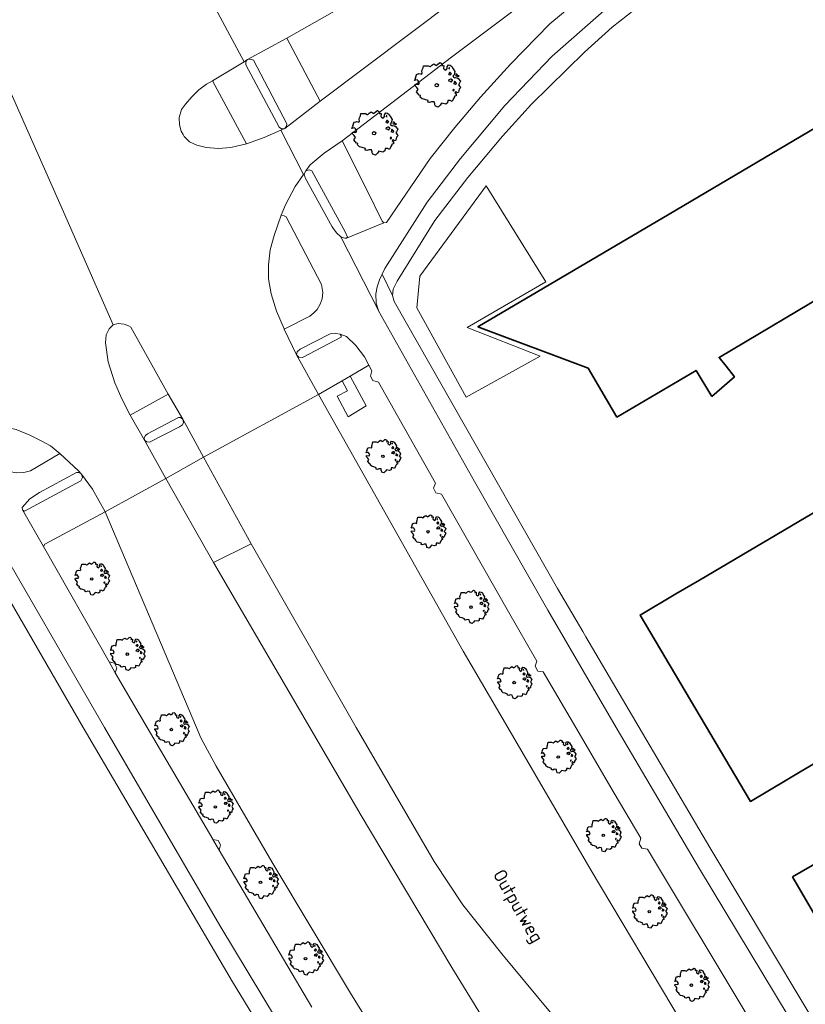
# Model space of a CAD drawing. Header units: metres. Extents: x 152391 to 157968, y 462336 to 467280.
# Tile 719 of 736: x 156680 to 156760, y 465222 to 465322. Entities that reach past the tile are written whole.
import ezdxf
from ezdxf.enums import TextEntityAlignment as Align

# ---------------------------------------------------------------- set-up
doc = ezdxf.new("R2010")
doc.units = ezdxf.units.M
doc.header["$LTSCALE"] = 0.75
doc.layers.get('0').update_dxf_attribs({"lineweight": 25})
for name, color, linetype, lineweight in [('B-GV-GR-BOOM-S', 252, 'Continuous', 25), ('B-WE-GR-BEPLANTING_CULTUUR_BODEMBEDEKKER-GV', 251, 'Continuous', 18), ('B-WE-OG-BEBOUWING-GV', 6, 'Continuous', 35), ('B-WE-OG-TERREIN_CULTUURSCHEIDING-GV', 251, 'Continuous', 18), ('B-WE-OG-TOPOGRAFIE-T18', 1, 'Continuous', 18), ('B-WE-VH-VERHARDING_ASFALT-GV', 251, 'Continuous', 18), ('B-WE-VH-VERHARDING_BETONSTRAATSTEEN-GV', 251, 'Continuous', 18), ('B-WE-VH-VERHARDING_TEGEL-GV', 251, 'Continuous', 18)]:
    doc.layers.add(name, color=color, linetype=linetype, lineweight=lineweight)
doc.styles.add('NLCS-ISO-M750-T18', font='NLCS-ISO.ttf', dxfattribs={"height": 1.35})

# ---------------------------------------------------------------- blocks, each defined once
blk = doc.blocks.new('SGR-BOOM_21_30')
at = {"linetype": 'Continuous'}
for p, q in [((-1.13, 1.09), (-1.11, 1.19)), ((-1.12, 0.92), (-1.13, 1.09)), ((-1.11, 1.19), (-1.05, 1.33)), ((-1.05, 1.33), (-1.02, 1.5)), ((-1.02, 1.5), (-0.67, 1.5)), ((-0.67, 1.5), (-0.52, 1.43)), ((-0.52, 1.43), (-0.47, 1.45)), ((-0.47, 1.45), (-0.37, 1.55)), ((-0.37, 1.55), (-0.23, 1.65)), ((-0.23, 1.65), (-0.13, 1.58)), ((-0.13, 1.58), (-0.06, 1.52)), ((-0.06, 1.52), (0.07, 1.58)), ((0.07, 1.58), (0.2, 1.71)), ((0.2, 1.71), (0.26, 1.73)), ((0.26, 1.73), (0.33, 1.7)), ((0.33, 1.7), (0.39, 1.65)), ((0.4, 1.53), (0.38, 1.5)), ((0.38, 1.5), (0.53, 1.52)), ((0.39, 1.65), (0.4, 1.53)), ((0.54, 1.48), (0.51, 1.29)), ((0.51, 1.29), (0.57, 1.24)), ((0.53, 1.52), (0.54, 1.48)), ((0.57, 1.24), (0.69, 1.15)), ((0.69, 1.15), (0.75, 1.2)), ((0.75, 1.2), (0.8, 1.29)), ((0.79, 1.4), (0.89, 1.56)), ((0.8, 1.29), (0.79, 1.4)), ((0.89, 1.56), (1.02, 1.53)), ((0.97, 1.37), (0.93, 1.33)), ((0.93, 1.33), (0.95, 1.25)), ((0.95, 1.25), (0.96, 1.24)), ((0.96, 1.27), (0.97, 1.37)), ((1.02, 1.53), (1.16, 1.45)), ((1.16, 1.45), (1.25, 1.27)), ((1.25, 1.27), (1.38, 1.06)), ((1.38, 1.06), (1.32, 0.79)), ((-1.7, 0.37), (-1.66, 0.48)), ((-1.49, 0.41), (-1.7, 0.37)), ((-1.68, -0.03), (-1.67, 0.09)), ((-1.67, 0.09), (-1.39, 0.07)), ((-1.66, 0.48), (-1.6, 0.53)), ((-1.63, 0.58), (-1.53, 0.87)), ((-1.6, 0.53), (-1.63, 0.58)), ((-1.53, 0.87), (-1.46, 0.86)), ((-1.42, 0.33), (-1.49, 0.41)), ((-1.46, 0.86), (-1.34, 0.91)), ((-1.33, 0.18), (-1.42, 0.33)), ((-1.39, 0.07), (-1.33, 0.18)), ((-1.34, 0.91), (-1.18, 0.86)), ((-1.18, 0.86), (-1.12, 0.92)), ((0.94, 0.91), (0.89, 0.87)), ((0.89, 0.87), (0.93, 0.83)), ((0.93, 0.41), (0.89, 0.33)), ((0.89, 0.33), (1.03, 0.32)), ((0.93, 0.83), (0.98, 0.84)), ((1.05, 0.46), (0.93, 0.41)), ((0.97, 0.97), (0.94, 0.91)), ((1.03, 0.97), (0.97, 0.97)), ((0.98, 0.84), (1.03, 0.78)), ((1.08, 0.94), (1.03, 0.97)), ((1.03, 0.78), (1.08, 0.84)), ((1.03, 0.32), (1.11, 0.25)), ((1.11, 0.46), (1.05, 0.46)), ((1.12, 0.87), (1.08, 0.94)), ((1.08, 0.84), (1.12, 0.87)), ((1.22, 0.4), (1.11, 0.46)), ((1.11, 0.25), (1.2, 0.37)), ((1.2, 0.37), (1.24, 0.41)), ((1.32, 0.79), (1.23, 0.69)), ((1.23, 0.69), (1.27, 0.63)), ((1.27, 0.63), (1.38, 0.56)), ((1.34, 0.18), (1.31, 0.1)), ((1.43, 0.05), (1.31, 0.1)), ((1.36, 0.3), (1.34, 0.23)), ((1.34, 0.23), (1.34, 0.18)), ((1.43, 0.23), (1.36, 0.3)), ((1.38, 0.56), (1.44, 0.6)), ((1.47, 0.2), (1.43, 0.23)), ((1.43, 0.05), (1.51, 0.14)), ((1.47, 0.86), (1.44, 0.81)), ((1.44, 0.81), (1.46, 0.74)), ((1.44, 0.6), (1.57, 0.56)), ((1.46, 0.74), (1.53, 0.69)), ((1.54, 0.86), (1.47, 0.86)), ((1.51, 0.14), (1.47, 0.2)), ((1.53, 0.73), (1.64, 0.68)), ((1.53, 0.69), (1.54, 0.73)), ((1.62, 0.76), (1.54, 0.86)), ((1.57, 0.56), (1.64, 0.51)), ((1.73, 0.71), (1.62, 0.76)), ((1.64, 0.68), (1.73, 0.71)), ((1.64, 0.51), (1.81, 0.32)), ((1.72, 0.1), (1.67, 0.04)), ((1.67, 0.04), (1.76, -0.09)), ((1.81, 0.32), (1.72, 0.1)), ((-1.54, -0.18), (-1.68, -0.03)), ((-1.55, -0.51), (-1.49, -0.42)), ((-1.35, -0.75), (-1.55, -0.51)), ((-1.44, -0.32), (-1.54, -0.18)), ((-1.49, -0.42), (-1.44, -0.32)), ((-1.25, -0.78), (-1.35, -0.75)), ((-1.27, -0.9), (-1.25, -0.78)), ((-1.11, -1.05), (-1.27, -0.9)), ((1.29, -0.29), (1.24, -0.36)), ((1.24, -0.36), (1.25, -0.42)), ((1.26, -0.42), (1.33, -0.41)), ((1.33, -0.34), (1.29, -0.29)), ((1.36, -0.88), (1.29, -1.01)), ((1.33, -0.41), (1.33, -0.34)), ((1.37, -0.83), (1.36, -0.88)), ((1.48, -0.8), (1.37, -0.83)), ((1.46, -0.47), (1.39, -0.59)), ((1.39, -0.59), (1.43, -0.64)), ((1.43, -0.64), (1.5, -0.7)), ((1.58, -0.59), (1.46, -0.47)), ((1.5, -0.7), (1.48, -0.8)), ((1.66, -0.52), (1.58, -0.59)), ((1.68, -0.42), (1.66, -0.52)), ((1.72, -0.31), (1.68, -0.42)), ((1.84, -0.18), (1.72, -0.31)), ((1.76, -0.09), (1.84, -0.18)), ((-0.91, -1.08), (-1.11, -1.05)), ((-0.67, -1.18), (-0.91, -1.08)), ((-0.68, -1.29), (-0.67, -1.18)), ((-0.55, -1.33), (-0.68, -1.29)), ((-0.4, -1.26), (-0.55, -1.33)), ((-0.19, -1.28), (-0.4, -1.26)), ((-0.16, -1.43), (-0.19, -1.28)), ((-0.13, -1.49), (-0.16, -1.43)), ((-0.1, -1.61), (-0.13, -1.49)), ((0.11, -1.67), (-0.1, -1.61)), ((0.25, -1.52), (0.11, -1.67)), ((0.36, -1.38), (0.25, -1.52)), ((0.68, -1.44), (0.36, -1.38)), ((0.83, -1.36), (0.68, -1.44)), ((0.84, -1.16), (0.83, -1.36)), ((1.03, -1.18), (0.84, -1.16)), ((1.18, -1.24), (1.03, -1.18)), ((1.29, -1.01), (1.18, -1.24))]:
    blk.add_line(p, q, dxfattribs=at)
blk.add_circle((0, 0), 0.126, dxfattribs=at)
blk = doc.blocks.new('SGR-BOOM_31_50')
at = {"linetype": 'Continuous'}
for p, q in [((-0.63, 1.93), (-0.49, 2.06)), ((-0.49, 2.06), (-0.3, 2.2)), ((-0.3, 2.2), (-0.18, 2.11)), ((-0.18, 2.11), (-0.08, 2.02)), ((-0.08, 2.02), (0.09, 2.11)), ((0.09, 2.11), (0.27, 2.28)), ((0.27, 2.28), (0.35, 2.31)), ((0.35, 2.31), (0.44, 2.26)), ((0.44, 2.26), (0.52, 2.2)), ((0.54, 2.04), (0.51, 2)), ((0.51, 2), (0.71, 2.02)), ((0.52, 2.2), (0.54, 2.04)), ((0.71, 2.02), (0.72, 1.98)), ((1.05, 1.87), (1.19, 2.09)), ((1.19, 2.09), (1.36, 2.04)), ((1.36, 2.04), (1.54, 1.93)), ((-2.18, 0.77), (-2.04, 1.17)), ((-2.04, 1.17), (-1.94, 1.14)), ((-1.94, 1.14), (-1.79, 1.21)), ((-1.79, 1.21), (-1.57, 1.14)), ((-1.57, 1.14), (-1.49, 1.23)), ((-1.51, 1.45), (-1.48, 1.58)), ((-1.49, 1.23), (-1.51, 1.45)), ((-1.48, 1.58), (-1.4, 1.78)), ((-1.4, 1.78), (-1.36, 2)), ((-1.36, 2), (-0.89, 2)), ((-0.89, 2), (-0.69, 1.91)), ((-0.69, 1.91), (-0.63, 1.93)), ((0.72, 1.98), (0.68, 1.71)), ((0.68, 1.71), (0.75, 1.65)), ((0.75, 1.65), (0.92, 1.54)), ((0.92, 1.54), (1, 1.6)), ((1, 1.6), (1.06, 1.71)), ((1.06, 1.71), (1.05, 1.87)), ((1.25, 1.21), (1.19, 1.17)), ((1.19, 1.17), (1.23, 1.1)), ((1.3, 1.82), (1.23, 1.78)), ((1.23, 1.78), (1.27, 1.67)), ((1.23, 1.1), (1.31, 1.12)), ((1.3, 1.3), (1.25, 1.21)), ((1.27, 1.67), (1.28, 1.65)), ((1.28, 1.69), (1.3, 1.82)), ((1.37, 1.3), (1.3, 1.3)), ((1.31, 1.12), (1.37, 1.03)), ((1.44, 1.25), (1.37, 1.3)), ((1.37, 1.03), (1.44, 1.12)), ((1.5, 1.17), (1.44, 1.25)), ((1.44, 1.12), (1.5, 1.17)), ((1.54, 1.93), (1.67, 1.69)), ((1.76, 1.06), (1.64, 0.93)), ((1.67, 1.69), (1.84, 1.41)), ((1.84, 1.41), (1.76, 1.06)), ((1.96, 1.14), (1.92, 1.08)), ((1.92, 1.08), (1.95, 0.99)), ((2.06, 1.14), (1.96, 1.14)), ((2.16, 1.01), (2.06, 1.14)), ((2.3, 0.95), (2.16, 1.01)), ((-2.27, 0.49), (-2.21, 0.64)), ((-1.99, 0.55), (-2.27, 0.49)), ((-2.24, -0.04), (-2.22, 0.11)), ((-2.22, 0.11), (-1.85, 0.09)), ((-2.21, 0.64), (-2.13, 0.71)), ((-2.13, 0.71), (-2.18, 0.77)), ((-1.9, 0.44), (-1.99, 0.55)), ((-1.77, 0.25), (-1.9, 0.44)), ((-1.85, 0.09), (-1.77, 0.25)), ((1.23, 0.55), (1.19, 0.44)), ((1.19, 0.44), (1.37, 0.42)), ((1.4, 0.62), (1.23, 0.55)), ((1.37, 0.42), (1.48, 0.33)), ((1.48, 0.62), (1.4, 0.62)), ((1.62, 0.53), (1.48, 0.62)), ((1.48, 0.33), (1.61, 0.49)), ((1.61, 0.49), (1.65, 0.55)), ((1.64, 0.93), (1.7, 0.84)), ((1.7, 0.84), (1.84, 0.75)), ((1.79, 0.25), (1.75, 0.14)), ((1.91, 0.07), (1.75, 0.14)), ((1.81, 0.4), (1.79, 0.31)), ((1.79, 0.31), (1.79, 0.25)), ((1.9, 0.31), (1.81, 0.4)), ((1.84, 0.75), (1.92, 0.79)), ((1.96, 0.27), (1.9, 0.31)), ((1.91, 0.07), (2.01, 0.18)), ((1.92, 0.79), (2.09, 0.75)), ((1.95, 0.99), (2.04, 0.93)), ((2.01, 0.18), (1.96, 0.27)), ((2.04, 0.97), (2.18, 0.9)), ((2.04, 0.93), (2.06, 0.97)), ((2.09, 0.75), (2.18, 0.68)), ((2.18, 0.9), (2.3, 0.95)), ((2.18, 0.68), (2.41, 0.42)), ((2.29, 0.14), (2.23, 0.05)), ((2.23, 0.05), (2.35, -0.13)), ((2.41, 0.42), (2.29, 0.14)), ((-2.05, -0.24), (-2.24, -0.04)), ((-2.07, -0.67), (-1.99, -0.56)), ((-1.8, -1), (-2.07, -0.67)), ((-1.91, -0.43), (-2.05, -0.24)), ((-1.99, -0.56), (-1.91, -0.43)), ((-1.67, -1.05), (-1.8, -1)), ((1.72, -0.39), (1.65, -0.48)), ((1.65, -0.48), (1.67, -0.56)), ((1.68, -0.56), (1.78, -0.54)), ((1.78, -0.45), (1.72, -0.39)), ((1.78, -0.54), (1.78, -0.45)), ((1.95, -0.63), (1.85, -0.78)), ((1.85, -0.78), (1.9, -0.85)), ((1.9, -0.85), (1.99, -0.94)), ((2.1, -0.78), (1.95, -0.63)), ((1.99, -0.94), (1.98, -1.07)), ((2.21, -0.7), (2.1, -0.78)), ((2.24, -0.56), (2.21, -0.7)), ((2.29, -0.41), (2.24, -0.56)), ((2.46, -0.24), (2.29, -0.41)), ((2.35, -0.13), (2.46, -0.24)), ((-1.7, -1.2), (-1.67, -1.05)), ((-1.48, -1.4), (-1.7, -1.2)), ((-1.22, -1.44), (-1.48, -1.4)), ((-0.89, -1.57), (-1.22, -1.44)), ((-0.91, -1.72), (-0.89, -1.57)), ((-0.73, -1.77), (-0.91, -1.72)), ((-0.53, -1.68), (-0.73, -1.77)), ((-0.25, -1.7), (-0.53, -1.68)), ((-0.21, -1.9), (-0.25, -1.7)), ((-0.18, -1.99), (-0.21, -1.9)), ((-0.13, -2.14), (-0.18, -1.99)), ((0.47, -1.83), (0.34, -2.03)), ((0.91, -1.92), (0.47, -1.83)), ((1.11, -1.81), (0.91, -1.92)), ((1.13, -1.55), (1.11, -1.81)), ((1.37, -1.57), (1.13, -1.55)), ((1.58, -1.66), (1.37, -1.57)), ((1.72, -1.35), (1.58, -1.66)), ((1.81, -1.18), (1.72, -1.35)), ((1.82, -1.11), (1.81, -1.18)), ((1.98, -1.07), (1.82, -1.11)), ((0.15, -2.23), (-0.13, -2.14)), ((0.34, -2.03), (0.15, -2.23))]:
    blk.add_line(p, q, dxfattribs=at)
blk.add_circle((0, 0), 0.169, dxfattribs=at)

msp = doc.modelspace()

# ---------------------------------------------------------------- linework, layer by layer
at = {"layer": 'B-WE-GR-BEPLANTING_CULTUUR_BODEMBEDEKKER-GV'}
msp.add_lwpolyline([(156755.13, 465342.01), (156753.14, 465340.37), (156724.01, 465318.47), (156712.85, 465309.91), (156715.34, 465305), (156716.92, 465301.71), (156717.09, 465301.55), (156717.38, 465301.6), (156721.81, 465308.13), (156724.33, 465311.28), (156726.95, 465314.39), (156730.03, 465317.76), (156734.06, 465321.89), (156740.37, 465327.15), (156745.79, 465331.36), (156752.41, 465336.23), (156754.64, 465337.97), (156758.8, 465341.12), (156759.7, 465341.8)], dxfattribs=at)
at = {"layer": 'B-WE-OG-BEBOUWING-GV'}
for points in [[(156750.6, 465283.8), (156752.89, 465285.81), (156752.04, 465286.9), (156751.32, 465287.81), (156775.36, 465302.08), (156775.61, 465302.23), (156773.31, 465306.17), (156768.12, 465314.99), (156767.95, 465315.26), (156746.24, 465302.45), (156726.71, 465290.93), (156737.97, 465286.7), (156740.89, 465281.72), (156748.98, 465286.48)], [(156769.99, 465259.7), (156765.82, 465266.75), (156762.29, 465272.73), (156749.32, 465265.07), (156746.91, 465263.65), (156743.26, 465261.5), (156754.52, 465242.47), (156758.25, 465244.68), (156759.44, 465245.38), (156773.54, 465253.7)], [(156758.81, 465234.76), (156761.33, 465230.42), (156766.23, 465233.24), (156763.73, 465237.59)]]:
    msp.add_lwpolyline(points, close=True, dxfattribs=at)
at = {"layer": 'B-WE-OG-TERREIN_CULTUURSCHEIDING-GV'}
for points in [[(156754.09, 465220.8), (156744.02, 465237.58), (156743.45, 465237.69), (156743.18, 465238.14), (156743.35, 465238.7), (156740.62, 465243.29), (156736.71, 465250), (156733.37, 465255.71), (156732.82, 465255.78), (156732.56, 465256.28), (156732.73, 465256.8), (156729.82, 465261.82), (156722.99, 465273.85), (156722.41, 465273.97), (156722.18, 465274.44), (156722.36, 465274.98), (156716.54, 465285.29), (156715.98, 465285.45), (156715.73, 465285.89), (156715.88, 465286.45), (156715.57, 465287), (156713.65, 465285.89), (156715.29, 465282.85), (156713.45, 465281.74), (156712.33, 465283.85), (156713.38, 465284.41), (156712.83, 465285.41), (156710.41, 465284.01), (156725.18, 465257.82), (156729.74, 465250), (156738.27, 465235.39), (156747.54, 465219.83)], [(156721.61, 465210.06), (156713.68, 465222.87), (156705.67, 465236.28), (156699.99, 465246.05), (156698.41, 465248.95), (156697.97, 465250), (156688.63, 465272.03), (156682.49, 465268.73), (156682.36, 465268.5), (156689.04, 465256.72), (156689.05, 465256.72), (156689.6, 465256.57), (156689.85, 465256.12), (156689.68, 465255.6), (156692.93, 465250), (156699.62, 465238.59), (156699.63, 465238.58), (156699.64, 465238.58), (156700.17, 465238.46), (156700.43, 465238.02), (156700.28, 465237.5), (156700.27, 465237.49), (156700.27, 465237.48), (156709.76, 465221.46)]]:
    msp.add_lwpolyline(points, dxfattribs=at)
msp.add_lwpolyline([(156732.85, 465211.14), (156738.57, 465214.74), (156738.17, 465215.54), (156735.09, 465219.73), (156729.15, 465226.91), (156725.16, 465231.89), (156722.24, 465236.31), (156714.27, 465250), (156703.56, 465268.76), (156699.7, 465266.86), (156709.53, 465250), (156714.67, 465241.18), (156724.05, 465225.51)], close=True, dxfattribs=at)
at = {"layer": 'B-WE-VH-VERHARDING_ASFALT-GV'}
for points in [[(156707.19, 465320.4), (156736.95, 465337.3), (156737.42, 465337.27), (156746.89, 465344.22), (156741.8, 465351.69), (156726.06, 465342.79), (156702.43, 465329.22), (156700.51, 465328.16), (156699.21, 465327.52), (156698.31, 465327.25), (156697.95, 465327.14), (156702.83, 465318.01), (156703.18, 465318.23)], [(156733.62, 465295.54), (156727.55, 465305.32), (156720.76, 465296.1), (156720.48, 465292.86), (156725.49, 465283.74), (156733.06, 465287.94), (156725.6, 465290.87)], [(156698.67, 465277.62), (156703.56, 465268.76), (156714.27, 465250), (156722.24, 465236.31), (156725.16, 465231.89), (156729.15, 465226.91), (156735.09, 465219.73), (156738.17, 465215.54), (156738.57, 465214.74), (156747.54, 465219.83), (156738.27, 465235.39), (156729.74, 465250), (156725.18, 465257.82), (156710.41, 465284.01)], [(156732.85, 465211.14), (156724.05, 465225.51), (156714.67, 465241.18), (156709.53, 465250), (156699.7, 465266.86), (156694.85, 465275.45), (156688.63, 465272.03), (156697.97, 465250), (156698.41, 465248.95), (156699.99, 465246.05), (156705.67, 465236.28), (156713.68, 465222.87), (156721.61, 465210.06), (156722.81, 465207.92), (156723.48, 465206.49)]]:
    msp.add_lwpolyline(points, close=True, dxfattribs=at)
for points in [[(156738.02, 465334.64), (156710.61, 465313.96), (156706.98, 465311.2), (156706.57, 465311.01), (156708.91, 465306.48), (156708.96, 465306.55), (156709.14, 465306.85), (156709.57, 465307.47), (156710.99, 465308.66), (156712.85, 465309.91), (156724.01, 465318.47), (156753.14, 465340.37)], [(156696.74, 465310.33), (156696.74, 465310.34), (156696.71, 465310.36), (156696.6, 465310.56), (156696.41, 465310.91), (156696.23, 465311.56), (156696.19, 465312.32), (156696.45, 465313.12), (156696.85, 465313.68), (156697.5, 465314.41), (156698.22, 465315.13), (156699, 465315.7), (156699.61, 465316.05), (156702.83, 465318.01), (156697.95, 465327.14), (156696.05, 465326.55), (156694.03, 465326.3)], [(156678.25, 465316.52), (156684, 465303.52), (156689.47, 465291.13), (156689.98, 465291.26), (156690.58, 465291.19), (156691.03, 465291.03), (156691.26, 465290.89), (156695.07, 465284.04), (156696.58, 465281.51), (156698.67, 465277.62), (156710.41, 465284.01), (156708.19, 465288.08), (156706.92, 465290.7), (156706.91, 465290.71), (156706.15, 465292.52), (156705.59, 465294.3), (156705.32, 465295.84), (156705.31, 465297.27), (156705.49, 465298.81), (156705.89, 465300.27), (156706.62, 465302.32), (156707.04, 465303.39), (156708.05, 465305.26), (156708.91, 465306.48), (156706.57, 465311.01), (156704.87, 465310.25), (156703.08, 465309.62), (156701.49, 465309.23), (156700.2, 465309.15), (156698.95, 465309.23), (156697.99, 465309.47), (156697.25, 465309.83), (156696.74, 465310.33)], [(156679.56, 465280.44), (156680.95, 465279.85), (156682.17, 465279.26), (156683.05, 465278.78), (156684.03, 465277.99), (156685.93, 465276.24), (156686.24, 465275.89), (156687.35, 465274.34), (156688.63, 465272.03), (156694.85, 465275.45), (156692.66, 465279.34), (156691.2, 465281.91), (156690.33, 465283.56), (156689.62, 465285.2), (156688.94, 465287.36), (156688.68, 465289.28), (156688.75, 465290.11), (156689.04, 465290.74), (156689.47, 465291.13), (156684, 465303.52), (156678.25, 465316.52)]]:
    msp.add_lwpolyline(points, dxfattribs=at)
at = {"layer": 'B-WE-VH-VERHARDING_BETONSTRAATSTEEN-GV'}
for points in [[(156707.19, 465320.4), (156710.61, 465313.96), (156738.02, 465334.64), (156738.4, 465335.09), (156738.51, 465335.6), (156738.47, 465336.23), (156738.25, 465336.72), (156737.83, 465337.08), (156737.42, 465337.27), (156736.95, 465337.3)], [(156703.18, 465318.23), (156703.02, 465318.03), (156702.99, 465317.7), (156706.41, 465311.31), (156706.66, 465311.16), (156706.98, 465311.2), (156707.16, 465311.44), (156707.19, 465311.66), (156703.79, 465318.15), (156703.51, 465318.27)], [(156696.6, 465310.56), (156696.71, 465310.36), (156696.74, 465310.34), (156696.74, 465310.33), (156697.25, 465309.83), (156697.99, 465309.47), (156698.95, 465309.23), (156700.2, 465309.15), (156701.49, 465309.23), (156703.08, 465309.62), (156699.61, 465316.05), (156699, 465315.7), (156698.22, 465315.13), (156697.5, 465314.41), (156696.85, 465313.68), (156696.45, 465313.12), (156696.19, 465312.32), (156696.23, 465311.56), (156696.41, 465310.91)], [(156713.29, 465300), (156713.38, 465300.1), (156713.15, 465300.62), (156709.73, 465306.87), (156709.46, 465306.96), (156709.14, 465306.85), (156708.96, 465306.55), (156709.08, 465306.16), (156711.83, 465301.13), (156712.25, 465300.53), (156712.7, 465300.12), (156713.1, 465299.97)], [(156706.91, 465290.71), (156706.92, 465290.7), (156709.55, 465292.03), (156709.96, 465292.35), (156710.29, 465292.71), (156710.6, 465293.24), (156710.79, 465293.78), (156710.86, 465294.44), (156710.73, 465295.26), (156707.12, 465302.16), (156706.93, 465302.28), (156706.62, 465302.32), (156705.89, 465300.27), (156705.49, 465298.81), (156705.31, 465297.27), (156705.32, 465295.84), (156705.59, 465294.3), (156706.15, 465292.52)], [(156695.07, 465284.04), (156691.26, 465290.89), (156691.03, 465291.03), (156690.58, 465291.19), (156689.98, 465291.26), (156689.47, 465291.13), (156689.04, 465290.74), (156688.75, 465290.11), (156688.68, 465289.28), (156688.94, 465287.36), (156689.62, 465285.2), (156690.33, 465283.56), (156691.2, 465281.91)], [(156712.65, 465290.18), (156712.21, 465290.26), (156711.62, 465290.2), (156708.54, 465288.65), (156708.25, 465288.39), (156708.19, 465288.08), (156708.41, 465287.82), (156708.8, 465287.79), (156712.73, 465289.86), (156712.74, 465290.02)], [(156692.66, 465279.34), (156692.89, 465279.17), (156693.17, 465279.14), (156696.24, 465280.71), (156696.55, 465280.91), (156696.63, 465281.15), (156696.58, 465281.51), (156696.35, 465281.66), (156696.13, 465281.66), (156692.98, 465280.01), (156692.75, 465279.84), (156692.64, 465279.59)], [(156684.03, 465277.99), (156683.05, 465278.78), (156682.17, 465279.26), (156680.95, 465279.85), (156679.56, 465280.44), (156679.1, 465280.56), (156677.99, 465280.87), (156675.32, 465281.26), (156675.36, 465280.95), (156677.35, 465277.17), (156677.96, 465276.59), (156678.65, 465276.2), (156679.58, 465276.01), (156680.33, 465276.06), (156681.02, 465276.23)], [(156703.56, 465268.76), (156698.67, 465277.62), (156694.85, 465275.45), (156699.7, 465266.86)], [(156680.19, 465272.24), (156680.4, 465272.12), (156686.17, 465275.2), (156686.34, 465275.54), (156686.24, 465275.89), (156686.01, 465276.04), (156685.73, 465276.06), (156681.94, 465274.02), (156680.95, 465273.38), (156680.17, 465272.49)], [(156689.68, 465255.6), (156689.85, 465256.12), (156689.6, 465256.57), (156689.05, 465256.72)], [(156699.64, 465238.58), (156700.28, 465237.5), (156700.43, 465238.02), (156700.17, 465238.46)]]:
    msp.add_lwpolyline(points, close=True, dxfattribs=at)
at = {"layer": 'B-WE-VH-VERHARDING_TEGEL-GV'}
for points in [[(156740.37, 465327.15), (156734.06, 465321.89), (156730.03, 465317.76), (156726.95, 465314.39), (156724.33, 465311.28), (156721.81, 465308.13), (156717.38, 465301.6), (156717.09, 465301.55), (156713.29, 465300), (156713.1, 465299.97), (156712.7, 465300.12), (156716.56, 465292.59), (156716.32, 465293.34), (156716.28, 465294.29), (156716.43, 465295.01), (156716.66, 465295.73), (156716.93, 465296.3), (156717.21, 465296.88), (156721.52, 465303.65), (156724.93, 465308.13), (156729.45, 465313.55), (156734.29, 465318.56), (156740.69, 465324.18)], [(156740.69, 465324.18), (156734.29, 465318.56), (156729.45, 465313.55), (156724.93, 465308.13), (156721.52, 465303.65), (156717.21, 465296.88), (156716.93, 465296.3), (156717.97, 465294.12), (156718.06, 465294.76), (156718.46, 465295.6), (156722.32, 465301.79), (156725.66, 465306.17), (156729.21, 465310.39), (156732.17, 465313.68), (156737.59, 465318.99), (156740.41, 465321.53), (156743.53, 465323.99)], [(156768.74, 465203.4), (156749.34, 465235.59), (156740.83, 465250), (156733.85, 465262.01), (156726.35, 465275.13), (156716.56, 465292.58), (156716.56, 465292.59), (156712.7, 465300.12), (156712.25, 465300.53), (156711.83, 465301.13), (156709.08, 465306.16), (156708.96, 465306.55), (156708.91, 465306.48), (156708.05, 465305.26), (156707.04, 465303.39), (156706.62, 465302.32), (156706.93, 465302.28), (156707.12, 465302.16), (156710.73, 465295.26), (156710.86, 465294.44), (156710.79, 465293.78), (156710.6, 465293.24), (156710.29, 465292.71), (156709.96, 465292.35), (156709.55, 465292.03), (156706.92, 465290.7), (156708.19, 465288.08), (156708.25, 465288.39), (156708.54, 465288.65), (156711.62, 465290.2), (156712.21, 465290.26), (156712.65, 465290.18), (156713.27, 465289.93), (156714.23, 465289.01), (156715.12, 465287.88), (156715.57, 465287), (156715.88, 465286.45), (156715.73, 465285.89), (156715.98, 465285.45), (156716.54, 465285.29), (156722.36, 465274.98), (156722.18, 465274.44), (156722.41, 465273.97), (156722.99, 465273.85), (156729.82, 465261.82), (156732.73, 465256.8), (156732.56, 465256.28), (156732.82, 465255.78), (156733.37, 465255.71), (156736.71, 465250), (156740.62, 465243.29), (156743.35, 465238.7), (156743.18, 465238.14), (156743.45, 465237.69), (156744.02, 465237.58), (156754.09, 465220.8)], [(156717.97, 465294.12), (156716.93, 465296.3), (156716.66, 465295.73), (156716.43, 465295.01), (156716.28, 465294.29), (156716.32, 465293.34), (156716.56, 465292.59), (156716.56, 465292.58), (156726.35, 465275.13), (156733.85, 465262.01), (156740.83, 465250), (156749.34, 465235.59), (156768.74, 465203.4), (156770.36, 465200.72)], [(156774.05, 465198.53), (156773.55, 465199.55), (156773.3, 465199.55), (156770.96, 465203.53), (156769.82, 465205.42), (156765.88, 465211.9), (156750.38, 465237.75), (156743.18, 465250), (156737.72, 465259.28), (156737.41, 465259.81), (156734.82, 465264.21), (156724.17, 465282.93), (156718.15, 465293.53), (156717.97, 465294.12)], [(156709.76, 465221.46), (156700.27, 465237.48), (156700.27, 465237.49), (156700.28, 465237.5), (156699.64, 465238.58), (156699.63, 465238.58), (156699.62, 465238.59), (156692.93, 465250), (156689.68, 465255.6), (156689.05, 465256.72), (156689.04, 465256.72), (156682.36, 465268.5), (156680.19, 465272.24), (156680.17, 465272.49), (156680.95, 465273.38), (156681.94, 465274.02), (156685.73, 465276.06), (156686.01, 465276.04), (156686.24, 465275.89), (156685.93, 465276.24), (156684.03, 465277.99), (156681.02, 465276.23), (156680.33, 465276.06), (156679.58, 465276.01)], [(156676.6, 465270.72), (156688.57, 465250), (156700.36, 465229.8), (156710.41, 465213.08)]]:
    msp.add_lwpolyline(points, dxfattribs=at)
for points in [[(156710.61, 465313.96), (156707.19, 465320.4), (156703.18, 465318.23), (156703.51, 465318.27), (156703.79, 465318.15), (156707.19, 465311.66), (156707.16, 465311.44), (156706.98, 465311.2)], [(156699.61, 465316.05), (156703.08, 465309.62), (156704.87, 465310.25), (156706.57, 465311.01), (156706.98, 465311.2), (156706.66, 465311.16), (156706.41, 465311.31), (156702.99, 465317.7), (156703.02, 465318.03), (156703.18, 465318.23), (156702.83, 465318.01)], [(156712.85, 465309.91), (156710.99, 465308.66), (156709.57, 465307.47), (156709.14, 465306.85), (156709.46, 465306.96), (156709.73, 465306.87), (156713.15, 465300.62), (156713.38, 465300.1), (156713.29, 465300), (156717.09, 465301.55), (156716.92, 465301.71), (156715.34, 465305)], [(156713.65, 465285.89), (156715.57, 465287), (156715.12, 465287.88), (156714.23, 465289.01), (156713.27, 465289.93), (156712.65, 465290.18), (156712.74, 465290.02), (156712.73, 465289.86), (156708.8, 465287.79), (156708.41, 465287.82), (156708.19, 465288.08), (156710.41, 465284.01), (156712.83, 465285.41)], [(156712.83, 465285.41), (156713.38, 465284.41), (156712.33, 465283.85), (156713.45, 465281.74), (156715.29, 465282.85), (156713.65, 465285.89)], [(156695.07, 465284.04), (156691.2, 465281.91), (156692.66, 465279.34), (156692.64, 465279.59), (156692.75, 465279.84), (156692.98, 465280.01), (156696.13, 465281.66), (156696.35, 465281.66), (156696.58, 465281.51)], [(156698.67, 465277.62), (156696.58, 465281.51), (156696.63, 465281.15), (156696.55, 465280.91), (156696.24, 465280.71), (156693.17, 465279.14), (156692.89, 465279.17), (156692.66, 465279.34), (156694.85, 465275.45)], [(156686.24, 465275.89), (156686.34, 465275.54), (156686.17, 465275.2), (156680.4, 465272.12), (156680.19, 465272.24), (156682.36, 465268.5), (156682.49, 465268.73), (156688.63, 465272.03), (156687.35, 465274.34)], [(156717.43, 465192.47), (156719.1, 465189.54), (156720.15, 465190.39), (156721.23, 465191.41), (156722.07, 465192.83), (156721.85, 465194.49), (156721.48, 465195.21), (156710.41, 465213.08), (156700.36, 465229.8), (156688.57, 465250), (156676.6, 465270.72), (156672.98, 465271.63), (156671.06, 465270.61), (156672.56, 465268), (156673.42, 465266.49), (156675.86, 465267.88), (156676.08, 465267.83), (156686.4, 465250), (156701.64, 465224.02), (156713.62, 465204.41), (156719.13, 465195.41), (156718.65, 465193.3)]]:
    msp.add_lwpolyline(points, close=True, dxfattribs=at)

# ---------------------------------------------------------------- block references
at = {"layer": 'B-GV-GR-BOOM-S', "transparency": 33554559}
for name, p in [('SGR-BOOM_31_50', (156722.5, 465315.6)), ('SGR-BOOM_31_50', (156716.1, 465310.7)), ('SGR-BOOM_21_30', (156717, 465277.7)), ('SGR-BOOM_21_30', (156721.6, 465270)), ('SGR-BOOM_21_30', (156687.27, 465265.18)), ('SGR-BOOM_21_30', (156726, 465262.3)), ('SGR-BOOM_21_30', (156690.9, 465257.5)), ('SGR-BOOM_21_30', (156730.4, 465254.6)), ('SGR-BOOM_21_30', (156695.4, 465249.8)), ('SGR-BOOM_21_30', (156734.9, 465247)), ('SGR-BOOM_21_30', (156699.9, 465241.9)), ('SGR-BOOM_21_30', (156739.5, 465239)), ('SGR-BOOM_21_30', (156704.5, 465234.2)), ('SGR-BOOM_21_30', (156744.2, 465231.2)), ('SGR-BOOM_21_30', (156709.1, 465226.4)), ('SGR-BOOM_21_30', (156748.5, 465223.7))]:
    msp.add_blockref(name, p, dxfattribs=at)

# ---------------------------------------------------------------- texts
at = {"layer": 'B-WE-OG-TOPOGRAFIE-T18', "style": 'NLCS-ISO-M750-T18'}
msp.add_text('Outputweg', height=1.35, rotation=299.9, dxfattribs=at).set_placement((156730.66, 465231.68), align=Align.MIDDLE)

doc.saveas('drawing.dxf')
